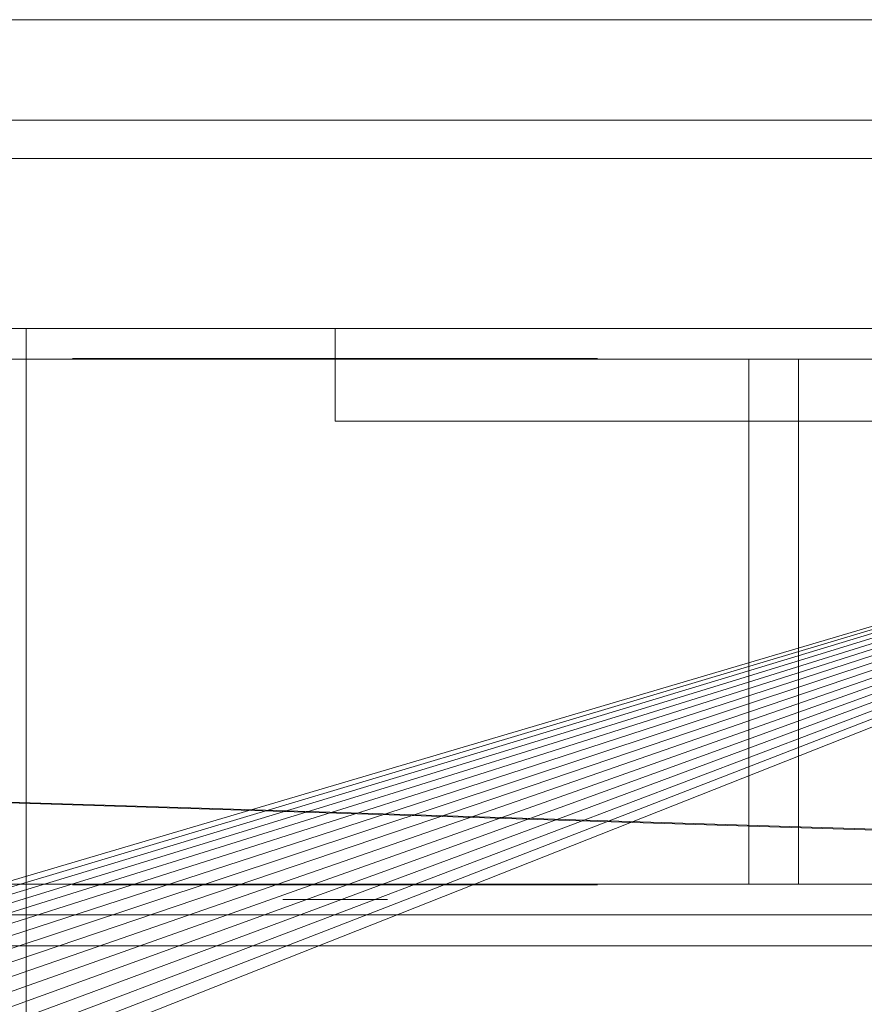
# Model space of a CAD drawing. Header units: millimetres. Extents: x -3490 to 61924, y -72580 to 6847.
# Tile 568 of 656: x 24230 to 24284, y -18254 to -18190. Entities that reach past the tile are written whole.
import ezdxf

# ---------------------------------------------------------------- set-up
doc = ezdxf.new("R2010")
doc.units = ezdxf.units.MM
for name, color, linetype, lineweight in [('superior_briquetadora', 7, 'Continuous', 0), ('superior_C02', 7, 'Continuous', 0), ('superior_C05', 7, 'Continuous', 0)]:
    doc.layers.add(name, color=color, linetype=linetype, lineweight=lineweight)

msp = doc.modelspace()

# ---------------------------------------------------------------- linework, layer by layer
at = {"layer": 'superior_briquetadora'}
for p, q in [((23870.067, -18210), (24350.067, -18210)), ((23870.067, -18210), (25830.067, -18210)), ((24230.067, -18210), (23954.067, -18210)), ((24243.401, -18210), (23954.067, -18210)), ((24052.224, -18298.106), (24350.067, -18210)), ((24054.359, -18298.423), (24350.067, -18210)), ((24350.067, -18210), (24056.454, -18298.947)), ((24350.067, -18210), (24058.487, -18299.675)), ((24350.067, -18210), (24060.438, -18300.598)), ((24350.067, -18210), (24062.29, -18301.708)), ((24350.067, -18210), (24064.024, -18302.994)), ((24350.067, -18210), (24065.624, -18304.444)), ((24350.067, -18210), (24067.074, -18306.043)), ((24350.067, -18210), (24068.36, -18307.777)), ((24350.067, -18210), (24069.47, -18309.629)), ((24350.067, -18210), (24070.393, -18311.581)), ((24350.067, -18210), (24071.12, -18313.614)), ((24350.067, -18210), (24071.645, -18315.708)), ((24350.067, -18210), (24071.962, -18317.844)), ((24350.067, -18210), (24072.067, -18320)), ((24150.067, -18210), (24230.067, -18210)), ((24350.067, -18210), (24150.067, -18210)), ((24670.067, -18210), (24230.067, -18210)), ((24230.067, -18210), (24230.067, -18430)), ((25470.067, -18210), (24230.067, -18210)), ((24350.067, -18210), (24230.067, -18210)), ((25470.067, -18210), (24243.401, -18210)), ((25746.067, -18210), (24243.401, -18210))]:
    msp.add_line(p, q, dxfattribs=at)
at = {"layer": 'superior_C02'}
for p, q in [((24524.933, -18250), (23830.921, -18228.298)), ((23832.7, -18228.298), (24526.711, -18250)), ((24634.01, -18250), (15575.415, -18250)), ((15576.913, -18250), (24635.508, -18250))]:
    msp.add_line(p, q, dxfattribs=at)
at = {"layer": 'superior_C05'}
for p, q in [((24230.091, -18190), (24228.049, -18190)), ((24230.646, -18190), (24228.373, -18190)), ((24232.184, -18190), (24230.091, -18190)), ((24232.966, -18190), (24230.646, -18190)), ((24234.321, -18190), (24232.184, -18190)), ((24235.33, -18190), (24232.966, -18190)), ((24236.497, -18190), (24234.321, -18190)), ((24237.73, -18190), (24235.33, -18190)), ((24238.707, -18190), (24236.497, -18190)), ((24240.16, -18190), (24237.73, -18190)), ((24240.945, -18190), (24238.707, -18190)), ((24242.615, -18190), (24240.16, -18190)), ((24243.206, -18190), (24240.945, -18190)), ((24245.089, -18190), (24242.615, -18190)), ((24245.483, -18190), (24243.206, -18190)), ((24247.575, -18190), (24245.089, -18190)), ((24247.773, -18190), (24245.483, -18190)), ((24250.067, -18190), (24247.575, -18190)), ((24250.067, -18190), (24247.773, -18190)), ((24250.067, -18190), (24252.56, -18190)), ((24252.362, -18190), (24250.067, -18190)), ((24254.652, -18190), (24252.362, -18190)), ((24252.56, -18190), (24255.046, -18190)), ((24256.929, -18190), (24254.652, -18190)), ((24255.046, -18190), (24257.52, -18190)), ((24259.19, -18190), (24256.929, -18190)), ((24257.52, -18190), (24259.975, -18190)), ((24261.428, -18190), (24259.19, -18190)), ((24259.975, -18190), (24262.405, -18190)), ((24263.638, -18190), (24261.428, -18190)), ((24262.405, -18190), (24264.805, -18190)), ((24265.814, -18190), (24263.638, -18190)), ((24264.805, -18190), (24267.168, -18190)), ((24267.951, -18190), (24265.814, -18190)), ((24267.168, -18190), (24269.489, -18190)), ((24270.043, -18190), (24267.951, -18190)), ((24269.489, -18190), (24271.762, -18190)), ((24272.086, -18190), (24270.043, -18190)), ((24271.762, -18190), (24273.98, -18190)), ((24274.074, -18190), (24272.086, -18190)), ((24273.98, -18190), (24276.139, -18190)), ((24276.003, -18190), (24274.074, -18190)), ((24277.867, -18190), (24276.003, -18190)), ((24276.139, -18190), (24278.233, -18190)), ((24279.661, -18190), (24277.867, -18190)), ((24278.233, -18190), (24280.258, -18190)), ((24281.383, -18190), (24279.661, -18190)), ((24280.258, -18190), (24282.207, -18190)), ((24283.026, -18190), (24281.383, -18190)), ((24282.207, -18190), (24284.076, -18190)), ((24284.587, -18190), (24283.026, -18190)), ((24284.076, -18190), (24285.861, -18190)), ((24135.067, -18196.5), (24365.067, -18196.5)), ((24160.067, -18199), (24340.067, -18199)), ((24180.067, -18210), (24320.067, -18210)), ((24250.067, -18216), (24250.067, -18210)), ((24250.067, -18210), (24325.067, -18210)), ((24228.164, -18212), (24271.971, -18212)), ((24229.226, -18212), (24230.285, -18212)), ((24230.285, -18212), (24231.39, -18212)), ((24231.39, -18212), (24232.538, -18212)), ((24232.538, -18212), (24233.727, -18212)), ((24233.072, -18212), (24233.111, -18212)), ((24233.115, -18211.95), (24233.073, -18211.95)), ((24233.119, -18212), (24233.074, -18212)), ((24233.111, -18212), (24233.192, -18212)), ((24233.199, -18211.95), (24233.115, -18211.95)), ((24233.206, -18212), (24233.119, -18212)), ((24233.192, -18212), (24233.316, -18212)), ((24233.326, -18211.95), (24233.199, -18211.95)), ((24233.334, -18212), (24233.206, -18212)), ((24233.316, -18212), (24233.48, -18212)), ((24233.494, -18211.95), (24233.326, -18211.95)), ((24233.504, -18212), (24233.334, -18212)), ((24233.48, -18212), (24233.686, -18212)), ((24233.703, -18211.95), (24233.494, -18211.95)), ((24233.715, -18212), (24233.504, -18212)), ((24233.686, -18212), (24233.932, -18212)), ((24233.953, -18211.95), (24233.703, -18211.95)), ((24233.966, -18212), (24233.715, -18212)), ((24233.727, -18212), (24234.953, -18212)), ((24233.932, -18212), (24234.219, -18212)), ((24234.243, -18211.95), (24233.953, -18211.95)), ((24234.258, -18212), (24233.966, -18212)), ((24234.219, -18212), (24234.544, -18212)), ((24234.572, -18211.95), (24234.243, -18211.95)), ((24234.588, -18212), (24234.258, -18212)), ((24234.544, -18212), (24234.908, -18212)), ((24234.94, -18211.95), (24234.572, -18211.95)), ((24234.957, -18212), (24234.588, -18212)), ((24234.908, -18212), (24235.31, -18212)), ((24235.345, -18211.95), (24234.94, -18211.95)), ((24234.953, -18212), (24236.214, -18212)), ((24235.363, -18212), (24234.957, -18212)), ((24235.31, -18212), (24235.748, -18212)), ((24235.787, -18211.95), (24235.345, -18211.95)), ((24235.805, -18212), (24235.363, -18212)), ((24235.748, -18212), (24236.221, -18212)), ((24236.265, -18211.95), (24235.787, -18211.95)), ((24236.283, -18212), (24235.805, -18212)), ((24236.214, -18212), (24237.507, -18212)), ((24236.221, -18212), (24236.729, -18212)), ((24236.776, -18211.95), (24236.265, -18211.95)), ((24236.795, -18212), (24236.283, -18212)), ((24236.729, -18212), (24237.27, -18212)), ((24237.321, -18211.95), (24236.776, -18211.95)), ((24237.34, -18212), (24236.795, -18212)), ((24237.27, -18212), (24237.842, -18212)), ((24237.898, -18211.95), (24237.321, -18211.95)), ((24237.917, -18212), (24237.34, -18212)), ((24237.507, -18212), (24238.828, -18212)), ((24237.602, -18211.95), (24237.571, -18211.95)), ((24237.664, -18211.95), (24237.602, -18211.95)), ((24237.757, -18211.95), (24237.664, -18211.95)), ((24237.881, -18211.95), (24237.757, -18211.95)), ((24237.842, -18212), (24238.445, -18212)), ((24238.035, -18211.95), (24237.881, -18211.95)), ((24238.505, -18211.95), (24237.898, -18211.95)), ((24238.523, -18212), (24237.917, -18212)), ((24238.218, -18211.95), (24238.035, -18211.95)), ((24238.432, -18211.95), (24238.218, -18211.95)), ((24238.674, -18211.95), (24238.432, -18211.95)), ((24238.445, -18212), (24239.077, -18212)), ((24239.14, -18211.95), (24238.505, -18211.95)), ((24239.158, -18212), (24238.523, -18212)), ((24238.944, -18211.95), (24238.674, -18211.95)), ((24238.828, -18212), (24240.176, -18212)), ((24239.242, -18211.95), (24238.944, -18211.95)), ((24239.077, -18212), (24239.736, -18212)), ((24239.803, -18211.95), (24239.14, -18211.95)), ((24239.82, -18212), (24239.158, -18212)), ((24239.567, -18211.95), (24239.242, -18211.95)), ((24239.918, -18211.95), (24239.567, -18211.95)), ((24239.736, -18212), (24240.376, -18212)), ((24240.491, -18211.95), (24239.803, -18211.95)), ((24240.508, -18212), (24239.82, -18212)), ((24240.295, -18211.95), (24239.918, -18211.95)), ((24240.176, -18212), (24241.546, -18212)), ((24240.695, -18211.95), (24240.295, -18211.95)), ((24240.376, -18212), (24241.038, -18212)), ((24241.203, -18211.95), (24240.491, -18211.95)), ((24241.219, -18212), (24240.508, -18212)), ((24241.119, -18211.95), (24240.695, -18211.95)), ((24241.038, -18212), (24241.72, -18212)), ((24241.565, -18211.95), (24241.119, -18211.95)), ((24241.937, -18211.95), (24241.203, -18211.95)), ((24241.952, -18212), (24241.219, -18212)), ((24241.546, -18212), (24242.936, -18212)), ((24242.033, -18211.95), (24241.565, -18211.95)), ((24241.72, -18212), (24242.42, -18212)), ((24242.691, -18211.95), (24241.937, -18211.95)), ((24242.705, -18212), (24241.952, -18212)), ((24242.52, -18211.95), (24242.033, -18211.95)), ((24242.42, -18212), (24243.136, -18212)), ((24243.026, -18211.95), (24242.52, -18211.95)), ((24243.464, -18211.95), (24242.691, -18211.95)), ((24243.477, -18212), (24242.705, -18212)), ((24242.936, -18212), (24244.343, -18212)), ((24243.55, -18211.95), (24243.026, -18211.95)), ((24243.136, -18212), (24243.868, -18212)), ((24244.253, -18211.95), (24243.464, -18211.95)), ((24244.264, -18212), (24243.477, -18212)), ((24244.089, -18211.95), (24243.55, -18211.95)), ((24243.868, -18212), (24244.613, -18212)), ((24244.644, -18211.95), (24244.089, -18211.95)), ((24245.057, -18211.95), (24244.253, -18211.95)), ((24245.066, -18212), (24244.264, -18212)), ((24244.343, -18212), (24245.762, -18212)), ((24244.613, -18212), (24245.37, -18212)), ((24245.212, -18211.95), (24244.644, -18211.95)), ((24245.873, -18211.95), (24245.057, -18211.95)), ((24245.881, -18212), (24245.066, -18212)), ((24245.792, -18211.95), (24245.212, -18211.95)), ((24245.37, -18212), (24246.137, -18212)), ((24245.762, -18212), (24247.192, -18212)), ((24246.383, -18211.95), (24245.792, -18211.95)), ((24246.699, -18211.95), (24245.873, -18211.95)), ((24246.706, -18212), (24245.881, -18212)), ((24246.137, -18212), (24246.913, -18212)), ((24246.983, -18211.95), (24246.383, -18211.95)), ((24247.534, -18211.95), (24246.699, -18211.95)), ((24247.539, -18212), (24246.706, -18212)), ((24246.913, -18212), (24247.696, -18212)), ((24247.591, -18211.95), (24246.983, -18211.95)), ((24247.192, -18212), (24248.628, -18212)), ((24248.375, -18211.95), (24247.534, -18211.95)), ((24248.378, -18212), (24247.539, -18212)), ((24248.204, -18211.95), (24247.591, -18211.95)), ((24247.696, -18212), (24248.483, -18212)), ((24248.823, -18211.95), (24248.204, -18211.95)), ((24249.22, -18211.95), (24248.375, -18211.95)), ((24249.222, -18212), (24248.378, -18212)), ((24248.483, -18212), (24249.275, -18212)), ((24248.628, -18212), (24250.067, -18212)), ((24249.444, -18211.95), (24248.823, -18211.95)), ((24250.067, -18211.95), (24249.22, -18211.95)), ((24250.067, -18212), (24249.222, -18212)), ((24250.067, -18212), (24249.275, -18212)), ((24250.067, -18211.95), (24249.444, -18211.95)), ((24250.067, -18211.95), (24250.915, -18211.95)), ((24250.691, -18211.95), (24250.067, -18211.95)), ((24250.913, -18212), (24250.067, -18212)), ((24250.067, -18212), (24250.86, -18212)), ((24250.067, -18212), (24251.507, -18212)), ((24251.312, -18211.95), (24250.691, -18211.95)), ((24250.86, -18212), (24251.652, -18212)), ((24251.757, -18212), (24250.913, -18212)), ((24250.915, -18211.95), (24251.76, -18211.95)), ((24251.931, -18211.95), (24251.312, -18211.95)), ((24251.507, -18212), (24252.943, -18212)), ((24251.652, -18212), (24252.439, -18212)), ((24252.596, -18212), (24251.757, -18212)), ((24251.76, -18211.95), (24252.601, -18211.95)), ((24252.544, -18211.95), (24251.931, -18211.95)), ((24252.439, -18212), (24253.222, -18212)), ((24253.152, -18211.95), (24252.544, -18211.95)), ((24253.429, -18212), (24252.596, -18212)), ((24252.601, -18211.95), (24253.436, -18211.95)), ((24252.943, -18212), (24254.373, -18212)), ((24253.752, -18211.95), (24253.152, -18211.95)), ((24253.222, -18212), (24253.998, -18212)), ((24254.254, -18212), (24253.429, -18212)), ((24253.436, -18211.95), (24254.262, -18211.95)), ((24254.343, -18211.95), (24253.752, -18211.95)), ((24253.998, -18212), (24254.765, -18212)), ((24255.069, -18212), (24254.254, -18212)), ((24254.262, -18211.95), (24255.078, -18211.95)), ((24254.923, -18211.95), (24254.343, -18211.95)), ((24254.373, -18212), (24255.792, -18212)), ((24254.765, -18212), (24255.522, -18212)), ((24255.491, -18211.95), (24254.923, -18211.95)), ((24255.871, -18212), (24255.069, -18212)), ((24255.078, -18211.95), (24255.882, -18211.95)), ((24256.046, -18211.95), (24255.491, -18211.95)), ((24255.522, -18212), (24256.267, -18212)), ((24255.792, -18212), (24257.199, -18212)), ((24256.658, -18212), (24255.871, -18212)), ((24255.882, -18211.95), (24256.671, -18211.95)), ((24256.585, -18211.95), (24256.046, -18211.95)), ((24256.267, -18212), (24256.999, -18212)), ((24257.109, -18211.95), (24256.585, -18211.95)), ((24257.43, -18212), (24256.658, -18212)), ((24256.671, -18211.95), (24257.444, -18211.95)), ((24256.999, -18212), (24257.715, -18212)), ((24257.615, -18211.95), (24257.109, -18211.95)), ((24257.199, -18212), (24258.589, -18212)), ((24258.183, -18212), (24257.43, -18212)), ((24257.444, -18211.95), (24258.198, -18211.95)), ((24258.102, -18211.95), (24257.615, -18211.95)), ((24257.715, -18212), (24258.415, -18212)), ((24258.57, -18211.95), (24258.102, -18211.95)), ((24258.916, -18212), (24258.183, -18212)), ((24258.198, -18211.95), (24258.932, -18211.95)), ((24258.415, -18212), (24259.097, -18212)), ((24259.016, -18211.95), (24258.57, -18211.95)), ((24258.589, -18212), (24259.959, -18212)), ((24259.627, -18212), (24258.916, -18212)), ((24258.932, -18211.95), (24259.644, -18211.95)), ((24259.44, -18211.95), (24259.016, -18211.95)), ((24259.097, -18212), (24259.759, -18212)), ((24259.84, -18211.95), (24259.44, -18211.95)), ((24260.315, -18212), (24259.627, -18212)), ((24259.644, -18211.95), (24260.332, -18211.95)), ((24260.399, -18212), (24259.759, -18212)), ((24260.217, -18211.95), (24259.84, -18211.95)), ((24259.959, -18212), (24261.307, -18212)), ((24260.568, -18211.95), (24260.217, -18211.95)), ((24260.977, -18212), (24260.315, -18212)), ((24260.332, -18211.95), (24260.995, -18211.95)), ((24260.399, -18212), (24261.058, -18212)), ((24260.893, -18211.95), (24260.568, -18211.95)), ((24261.191, -18211.95), (24260.893, -18211.95)), ((24261.612, -18212), (24260.977, -18212)), ((24260.995, -18211.95), (24261.63, -18211.95)), ((24261.058, -18212), (24261.69, -18212)), ((24261.461, -18211.95), (24261.191, -18211.95)), ((24261.307, -18212), (24262.628, -18212)), ((24261.703, -18211.95), (24261.461, -18211.95)), ((24262.218, -18212), (24261.612, -18212)), ((24261.63, -18211.95), (24262.237, -18211.95)), ((24261.69, -18212), (24262.293, -18212)), ((24261.917, -18211.95), (24261.703, -18211.95)), ((24262.1, -18211.95), (24261.917, -18211.95)), ((24262.254, -18211.95), (24262.1, -18211.95)), ((24262.795, -18212), (24262.218, -18212)), ((24262.237, -18211.95), (24262.814, -18211.95)), ((24262.378, -18211.95), (24262.254, -18211.95)), ((24262.293, -18212), (24262.865, -18212)), ((24262.47, -18211.95), (24262.378, -18211.95)), ((24262.533, -18211.95), (24262.47, -18211.95)), ((24262.564, -18211.95), (24262.533, -18211.95)), ((24262.628, -18212), (24263.921, -18212)), ((24263.34, -18212), (24262.795, -18212)), ((24262.814, -18211.95), (24263.359, -18211.95)), ((24262.865, -18212), (24263.406, -18212)), ((24263.852, -18212), (24263.34, -18212)), ((24263.359, -18211.95), (24263.87, -18211.95)), ((24263.406, -18212), (24263.914, -18212)), ((24264.33, -18212), (24263.852, -18212)), ((24263.87, -18211.95), (24264.348, -18211.95)), ((24263.914, -18212), (24264.387, -18212)), ((24263.921, -18212), (24265.182, -18212)), ((24264.772, -18212), (24264.33, -18212)), ((24264.348, -18211.95), (24264.79, -18211.95)), ((24264.387, -18212), (24264.825, -18212)), ((24265.178, -18212), (24264.772, -18212)), ((24264.79, -18211.95), (24265.195, -18211.95)), ((24264.825, -18212), (24265.227, -18212)), ((24265.547, -18212), (24265.178, -18212)), ((24265.182, -18212), (24266.408, -18212)), ((24265.195, -18211.95), (24265.563, -18211.95)), ((24265.227, -18212), (24265.591, -18212)), ((24265.877, -18212), (24265.547, -18212)), ((24265.563, -18211.95), (24265.892, -18211.95)), ((24265.591, -18212), (24265.916, -18212)), ((24266.169, -18212), (24265.877, -18212)), ((24265.892, -18211.95), (24266.182, -18211.95)), ((24265.916, -18212), (24266.203, -18212)), ((24266.42, -18212), (24266.169, -18212)), ((24266.182, -18211.95), (24266.432, -18211.95)), ((24266.203, -18212), (24266.449, -18212)), ((24266.408, -18212), (24267.596, -18212)), ((24266.631, -18212), (24266.42, -18212)), ((24266.432, -18211.95), (24266.641, -18211.95)), ((24266.449, -18212), (24266.655, -18212)), ((24266.801, -18212), (24266.631, -18212)), ((24266.641, -18211.95), (24266.809, -18211.95)), ((24266.655, -18212), (24266.819, -18212)), ((24266.929, -18212), (24266.801, -18212)), ((24266.809, -18211.95), (24266.936, -18211.95)), ((24266.819, -18212), (24266.943, -18212)), ((24267.016, -18212), (24266.929, -18212)), ((24266.936, -18211.95), (24267.02, -18211.95)), ((24266.943, -18212), (24267.024, -18212)), ((24267.02, -18211.95), (24267.062, -18211.95)), ((24267.024, -18212), (24267.063, -18212)), ((24267.596, -18212), (24268.745, -18212)), ((24268.745, -18212), (24269.849, -18212)), ((24269.849, -18212), (24270.909, -18212)), ((24270.909, -18212), (24271.92, -18212)), ((24271.92, -18212), (24272.881, -18212)), ((24271.971, -18212), (24292.067, -18212)), ((24272.881, -18212), (24273.79, -18212)), ((24273.79, -18212), (24274.644, -18212)), ((24274.644, -18212), (24275.441, -18212)), ((24275.441, -18212), (24276.18, -18212)), ((24276.858, -18212), (24276.18, -18212)), ((24280.067, -18212), (24276.858, -18212)), ((24276.858, -18246), (24276.858, -18212)), ((24292.067, -18212), (24280.067, -18212)), ((24280.067, -18246), (24280.067, -18212)), ((24250.067, -18216), (24325.067, -18216)), ((24228.164, -18246), (24271.971, -18246)), ((24229.226, -18246), (24230.285, -18246)), ((24230.285, -18246), (24231.39, -18246)), ((24231.39, -18246), (24232.538, -18246)), ((24232.538, -18246), (24233.727, -18246)), ((24233.072, -18246), (24233.111, -18246)), ((24233.115, -18246.05), (24233.073, -18246.05)), ((24233.119, -18246), (24233.074, -18246)), ((24233.111, -18246), (24233.192, -18246)), ((24233.199, -18246.05), (24233.115, -18246.05)), ((24233.206, -18246), (24233.119, -18246)), ((24233.192, -18246), (24233.316, -18246)), ((24233.326, -18246.05), (24233.199, -18246.05)), ((24233.334, -18246), (24233.206, -18246)), ((24233.316, -18246), (24233.48, -18246)), ((24233.494, -18246.05), (24233.326, -18246.05)), ((24233.504, -18246), (24233.334, -18246)), ((24233.48, -18246), (24233.686, -18246)), ((24233.703, -18246.05), (24233.494, -18246.05)), ((24233.715, -18246), (24233.504, -18246)), ((24233.686, -18246), (24233.932, -18246)), ((24233.953, -18246.05), (24233.703, -18246.05)), ((24233.966, -18246), (24233.715, -18246)), ((24233.727, -18246), (24234.953, -18246)), ((24233.932, -18246), (24234.219, -18246)), ((24234.243, -18246.05), (24233.953, -18246.05)), ((24234.258, -18246), (24233.966, -18246)), ((24234.219, -18246), (24234.544, -18246)), ((24234.572, -18246.05), (24234.243, -18246.05)), ((24234.588, -18246), (24234.258, -18246)), ((24234.544, -18246), (24234.908, -18246)), ((24234.94, -18246.05), (24234.572, -18246.05)), ((24234.957, -18246), (24234.588, -18246)), ((24234.908, -18246), (24235.31, -18246)), ((24235.345, -18246.05), (24234.94, -18246.05)), ((24234.953, -18246), (24236.214, -18246)), ((24235.363, -18246), (24234.957, -18246)), ((24235.31, -18246), (24235.748, -18246)), ((24235.787, -18246.05), (24235.345, -18246.05)), ((24235.805, -18246), (24235.363, -18246)), ((24235.748, -18246), (24236.221, -18246)), ((24236.265, -18246.05), (24235.787, -18246.05)), ((24236.283, -18246), (24235.805, -18246)), ((24236.214, -18246), (24237.507, -18246)), ((24236.221, -18246), (24236.729, -18246)), ((24236.776, -18246.05), (24236.265, -18246.05)), ((24236.795, -18246), (24236.283, -18246)), ((24236.729, -18246), (24237.27, -18246)), ((24237.321, -18246.05), (24236.776, -18246.05)), ((24237.34, -18246), (24236.795, -18246)), ((24237.27, -18246), (24237.842, -18246)), ((24237.898, -18246.05), (24237.321, -18246.05)), ((24237.917, -18246), (24237.34, -18246)), ((24237.507, -18246), (24238.828, -18246)), ((24237.602, -18246.05), (24237.571, -18246.05)), ((24237.664, -18246.05), (24237.602, -18246.05)), ((24237.757, -18246.05), (24237.664, -18246.05)), ((24237.881, -18246.05), (24237.757, -18246.05)), ((24237.842, -18246), (24238.445, -18246)), ((24238.035, -18246.05), (24237.881, -18246.05)), ((24238.505, -18246.05), (24237.898, -18246.05)), ((24238.523, -18246), (24237.917, -18246)), ((24238.218, -18246.05), (24238.035, -18246.05)), ((24238.432, -18246.05), (24238.218, -18246.05)), ((24238.674, -18246.05), (24238.432, -18246.05)), ((24238.445, -18246), (24239.077, -18246)), ((24239.14, -18246.05), (24238.505, -18246.05)), ((24239.158, -18246), (24238.523, -18246)), ((24238.944, -18246.05), (24238.674, -18246.05)), ((24238.828, -18246), (24240.176, -18246)), ((24239.242, -18246.05), (24238.944, -18246.05)), ((24239.077, -18246), (24239.736, -18246)), ((24239.803, -18246.05), (24239.14, -18246.05)), ((24239.82, -18246), (24239.158, -18246)), ((24239.567, -18246.05), (24239.242, -18246.05)), ((24239.918, -18246.05), (24239.567, -18246.05)), ((24239.736, -18246), (24240.376, -18246)), ((24240.491, -18246.05), (24239.803, -18246.05)), ((24240.508, -18246), (24239.82, -18246)), ((24240.295, -18246.05), (24239.918, -18246.05)), ((24240.176, -18246), (24241.546, -18246)), ((24240.695, -18246.05), (24240.295, -18246.05)), ((24240.376, -18246), (24241.038, -18246)), ((24241.203, -18246.05), (24240.491, -18246.05)), ((24241.219, -18246), (24240.508, -18246)), ((24241.119, -18246.05), (24240.695, -18246.05)), ((24241.038, -18246), (24241.72, -18246)), ((24241.565, -18246.05), (24241.119, -18246.05)), ((24241.937, -18246.05), (24241.203, -18246.05)), ((24241.952, -18246), (24241.219, -18246)), ((24241.546, -18246), (24242.936, -18246)), ((24242.033, -18246.05), (24241.565, -18246.05)), ((24241.72, -18246), (24242.42, -18246)), ((24242.691, -18246.05), (24241.937, -18246.05)), ((24242.705, -18246), (24241.952, -18246)), ((24242.52, -18246.05), (24242.033, -18246.05)), ((24242.42, -18246), (24243.136, -18246)), ((24243.026, -18246.05), (24242.52, -18246.05)), ((24243.464, -18246.05), (24242.691, -18246.05)), ((24243.477, -18246), (24242.705, -18246)), ((24242.936, -18246), (24244.343, -18246)), ((24243.55, -18246.05), (24243.026, -18246.05)), ((24243.136, -18246), (24243.868, -18246)), ((24244.253, -18246.05), (24243.464, -18246.05)), ((24244.264, -18246), (24243.477, -18246)), ((24244.089, -18246.05), (24243.55, -18246.05)), ((24243.868, -18246), (24244.613, -18246)), ((24244.644, -18246.05), (24244.089, -18246.05)), ((24245.057, -18246.05), (24244.253, -18246.05)), ((24245.066, -18246), (24244.264, -18246)), ((24244.343, -18246), (24245.762, -18246)), ((24244.613, -18246), (24245.37, -18246)), ((24245.212, -18246.05), (24244.644, -18246.05)), ((24245.873, -18246.05), (24245.057, -18246.05)), ((24245.881, -18246), (24245.066, -18246)), ((24245.792, -18246.05), (24245.212, -18246.05)), ((24245.37, -18246), (24246.137, -18246)), ((24245.762, -18246), (24247.192, -18246)), ((24246.383, -18246.05), (24245.792, -18246.05)), ((24246.699, -18246.05), (24245.873, -18246.05)), ((24246.706, -18246), (24245.881, -18246)), ((24246.137, -18246), (24246.913, -18246)), ((24246.983, -18246.05), (24246.383, -18246.05)), ((24247.534, -18246.05), (24246.699, -18246.05)), ((24247.539, -18246), (24246.706, -18246)), ((24246.913, -18246), (24247.696, -18246)), ((24247.591, -18246.05), (24246.983, -18246.05)), ((24247.192, -18246), (24248.628, -18246)), ((24248.375, -18246.05), (24247.534, -18246.05)), ((24248.378, -18246), (24247.539, -18246)), ((24248.204, -18246.05), (24247.591, -18246.05)), ((24247.696, -18246), (24248.483, -18246)), ((24248.823, -18246.05), (24248.204, -18246.05)), ((24249.22, -18246.05), (24248.375, -18246.05)), ((24249.222, -18246), (24248.378, -18246)), ((24248.483, -18246), (24249.275, -18246)), ((24248.628, -18246), (24250.067, -18246)), ((24249.444, -18246.05), (24248.823, -18246.05)), ((24250.067, -18246.05), (24249.22, -18246.05)), ((24250.067, -18246), (24249.222, -18246)), ((24250.067, -18246), (24249.275, -18246)), ((24250.067, -18246.05), (24249.444, -18246.05)), ((24250.913, -18246), (24250.067, -18246)), ((24250.067, -18246), (24250.86, -18246)), ((24250.067, -18246), (24251.507, -18246)), ((24250.067, -18246.05), (24250.915, -18246.05)), ((24250.691, -18246.05), (24250.067, -18246.05)), ((24251.312, -18246.05), (24250.691, -18246.05)), ((24250.86, -18246), (24251.652, -18246)), ((24251.757, -18246), (24250.913, -18246)), ((24250.915, -18246.05), (24251.76, -18246.05)), ((24251.931, -18246.05), (24251.312, -18246.05)), ((24251.507, -18246), (24252.943, -18246)), ((24251.652, -18246), (24252.439, -18246)), ((24252.596, -18246), (24251.757, -18246)), ((24251.76, -18246.05), (24252.601, -18246.05)), ((24252.544, -18246.05), (24251.931, -18246.05)), ((24252.439, -18246), (24253.222, -18246)), ((24253.152, -18246.05), (24252.544, -18246.05)), ((24253.429, -18246), (24252.596, -18246)), ((24252.601, -18246.05), (24253.436, -18246.05)), ((24252.943, -18246), (24254.373, -18246)), ((24253.752, -18246.05), (24253.152, -18246.05)), ((24253.222, -18246), (24253.998, -18246)), ((24254.254, -18246), (24253.429, -18246)), ((24253.436, -18246.05), (24254.262, -18246.05)), ((24254.343, -18246.05), (24253.752, -18246.05)), ((24253.998, -18246), (24254.765, -18246)), ((24255.069, -18246), (24254.254, -18246)), ((24254.262, -18246.05), (24255.078, -18246.05)), ((24254.923, -18246.05), (24254.343, -18246.05)), ((24254.373, -18246), (24255.792, -18246)), ((24254.765, -18246), (24255.522, -18246)), ((24255.491, -18246.05), (24254.923, -18246.05)), ((24255.871, -18246), (24255.069, -18246)), ((24255.078, -18246.05), (24255.882, -18246.05)), ((24256.046, -18246.05), (24255.491, -18246.05)), ((24255.522, -18246), (24256.267, -18246)), ((24255.792, -18246), (24257.199, -18246)), ((24256.658, -18246), (24255.871, -18246)), ((24255.882, -18246.05), (24256.671, -18246.05)), ((24256.585, -18246.05), (24256.046, -18246.05)), ((24256.267, -18246), (24256.999, -18246)), ((24257.109, -18246.05), (24256.585, -18246.05)), ((24257.43, -18246), (24256.658, -18246)), ((24256.671, -18246.05), (24257.444, -18246.05)), ((24256.999, -18246), (24257.715, -18246)), ((24257.615, -18246.05), (24257.109, -18246.05)), ((24257.199, -18246), (24258.589, -18246)), ((24258.183, -18246), (24257.43, -18246)), ((24257.444, -18246.05), (24258.198, -18246.05)), ((24258.102, -18246.05), (24257.615, -18246.05)), ((24257.715, -18246), (24258.415, -18246)), ((24258.57, -18246.05), (24258.102, -18246.05)), ((24258.916, -18246), (24258.183, -18246)), ((24258.198, -18246.05), (24258.932, -18246.05)), ((24258.415, -18246), (24259.097, -18246)), ((24259.016, -18246.05), (24258.57, -18246.05)), ((24258.589, -18246), (24259.959, -18246)), ((24259.627, -18246), (24258.916, -18246)), ((24258.932, -18246.05), (24259.644, -18246.05)), ((24259.44, -18246.05), (24259.016, -18246.05)), ((24259.097, -18246), (24259.759, -18246)), ((24259.84, -18246.05), (24259.44, -18246.05)), ((24260.315, -18246), (24259.627, -18246)), ((24259.644, -18246.05), (24260.332, -18246.05)), ((24260.399, -18246), (24259.759, -18246)), ((24260.217, -18246.05), (24259.84, -18246.05)), ((24259.959, -18246), (24261.307, -18246)), ((24260.568, -18246.05), (24260.217, -18246.05)), ((24260.977, -18246), (24260.315, -18246)), ((24260.332, -18246.05), (24260.995, -18246.05)), ((24260.399, -18246), (24261.058, -18246)), ((24260.893, -18246.05), (24260.568, -18246.05)), ((24261.191, -18246.05), (24260.893, -18246.05)), ((24261.612, -18246), (24260.977, -18246)), ((24260.995, -18246.05), (24261.63, -18246.05)), ((24261.058, -18246), (24261.69, -18246)), ((24261.461, -18246.05), (24261.191, -18246.05)), ((24261.307, -18246), (24262.628, -18246)), ((24261.703, -18246.05), (24261.461, -18246.05)), ((24262.218, -18246), (24261.612, -18246)), ((24261.63, -18246.05), (24262.237, -18246.05)), ((24261.69, -18246), (24262.293, -18246)), ((24261.917, -18246.05), (24261.703, -18246.05)), ((24262.1, -18246.05), (24261.917, -18246.05)), ((24262.254, -18246.05), (24262.1, -18246.05)), ((24262.795, -18246), (24262.218, -18246)), ((24262.237, -18246.05), (24262.814, -18246.05)), ((24262.378, -18246.05), (24262.254, -18246.05)), ((24262.293, -18246), (24262.865, -18246)), ((24262.47, -18246.05), (24262.378, -18246.05)), ((24262.533, -18246.05), (24262.47, -18246.05)), ((24262.564, -18246.05), (24262.533, -18246.05)), ((24262.628, -18246), (24263.921, -18246)), ((24263.34, -18246), (24262.795, -18246)), ((24262.814, -18246.05), (24263.359, -18246.05)), ((24262.865, -18246), (24263.406, -18246)), ((24263.852, -18246), (24263.34, -18246)), ((24263.359, -18246.05), (24263.87, -18246.05)), ((24263.406, -18246), (24263.914, -18246)), ((24264.33, -18246), (24263.852, -18246)), ((24263.87, -18246.05), (24264.348, -18246.05)), ((24263.914, -18246), (24264.387, -18246)), ((24263.921, -18246), (24265.182, -18246)), ((24264.772, -18246), (24264.33, -18246)), ((24264.348, -18246.05), (24264.79, -18246.05)), ((24264.387, -18246), (24264.825, -18246)), ((24265.178, -18246), (24264.772, -18246)), ((24264.79, -18246.05), (24265.195, -18246.05)), ((24264.825, -18246), (24265.227, -18246)), ((24265.547, -18246), (24265.178, -18246)), ((24265.182, -18246), (24266.408, -18246)), ((24265.195, -18246.05), (24265.563, -18246.05)), ((24265.227, -18246), (24265.591, -18246)), ((24265.877, -18246), (24265.547, -18246)), ((24265.563, -18246.05), (24265.892, -18246.05)), ((24265.591, -18246), (24265.916, -18246)), ((24266.169, -18246), (24265.877, -18246)), ((24265.892, -18246.05), (24266.182, -18246.05)), ((24265.916, -18246), (24266.203, -18246)), ((24266.42, -18246), (24266.169, -18246)), ((24266.182, -18246.05), (24266.432, -18246.05)), ((24266.203, -18246), (24266.449, -18246)), ((24266.408, -18246), (24267.596, -18246)), ((24266.631, -18246), (24266.42, -18246)), ((24266.432, -18246.05), (24266.641, -18246.05)), ((24266.449, -18246), (24266.655, -18246)), ((24266.801, -18246), (24266.631, -18246)), ((24266.641, -18246.05), (24266.809, -18246.05)), ((24266.655, -18246), (24266.819, -18246)), ((24266.929, -18246), (24266.801, -18246)), ((24266.809, -18246.05), (24266.936, -18246.05)), ((24266.819, -18246), (24266.943, -18246)), ((24267.016, -18246), (24266.929, -18246)), ((24266.936, -18246.05), (24267.02, -18246.05)), ((24266.943, -18246), (24267.024, -18246)), ((24267.02, -18246.05), (24267.062, -18246.05)), ((24267.024, -18246), (24267.063, -18246)), ((24267.596, -18246), (24268.745, -18246)), ((24268.745, -18246), (24269.849, -18246)), ((24269.849, -18246), (24270.909, -18246)), ((24270.909, -18246), (24271.92, -18246)), ((24271.92, -18246), (24272.881, -18246)), ((24292.067, -18246), (24271.971, -18246)), ((24272.881, -18246), (24273.79, -18246)), ((24273.79, -18246), (24274.644, -18246)), ((24274.644, -18246), (24275.441, -18246)), ((24275.441, -18246), (24276.18, -18246)), ((24276.858, -18246), (24276.18, -18246)), ((24276.858, -18246), (24280.067, -18246)), ((24292.067, -18246), (24280.067, -18246)), ((24246.694, -18247), (24246.677, -18247)), ((24246.719, -18247), (24246.694, -18247)), ((24246.753, -18247), (24246.719, -18247)), ((24246.795, -18247), (24246.753, -18247)), ((24246.845, -18247), (24246.795, -18247)), ((24246.903, -18247), (24246.845, -18247)), ((24246.968, -18247), (24246.903, -18247)), ((24247.042, -18247), (24246.968, -18247)), ((24247.123, -18247), (24247.042, -18247)), ((24247.211, -18247), (24247.123, -18247)), ((24247.307, -18247), (24247.211, -18247)), ((24247.409, -18247), (24247.307, -18247)), ((24247.518, -18247), (24247.409, -18247)), ((24247.634, -18247), (24247.518, -18247)), ((24247.755, -18247), (24247.634, -18247)), ((24247.882, -18247), (24247.755, -18247)), ((24248.015, -18247), (24247.882, -18247)), ((24248.152, -18247), (24248.015, -18247)), ((24248.295, -18247), (24248.152, -18247)), ((24248.441, -18247), (24248.295, -18247)), ((24248.592, -18247), (24248.441, -18247)), ((24248.747, -18247), (24248.592, -18247)), ((24248.905, -18247), (24248.747, -18247)), ((24249.065, -18247), (24248.905, -18247)), ((24249.229, -18247), (24249.065, -18247)), ((24249.394, -18247), (24249.229, -18247)), ((24249.561, -18247), (24249.394, -18247)), ((24249.729, -18247), (24249.561, -18247)), ((24249.898, -18247), (24249.729, -18247)), ((24250.067, -18247), (24249.898, -18247)), ((24250.067, -18247), (24250.237, -18247)), ((24250.237, -18247), (24250.406, -18247)), ((24250.406, -18247), (24250.574, -18247)), ((24250.574, -18247), (24250.741, -18247)), ((24250.741, -18247), (24250.906, -18247)), ((24250.906, -18247), (24251.07, -18247)), ((24251.07, -18247), (24251.23, -18247)), ((24251.23, -18247), (24251.388, -18247)), ((24251.388, -18247), (24251.543, -18247)), ((24251.543, -18247), (24251.694, -18247)), ((24251.694, -18247), (24251.84, -18247)), ((24251.84, -18247), (24251.983, -18247)), ((24251.983, -18247), (24252.12, -18247)), ((24252.12, -18247), (24252.253, -18247)), ((24252.253, -18247), (24252.38, -18247)), ((24252.38, -18247), (24252.501, -18247)), ((24252.501, -18247), (24252.617, -18247)), ((24252.617, -18247), (24252.726, -18247)), ((24252.726, -18247), (24252.828, -18247)), ((24252.828, -18247), (24252.924, -18247)), ((24252.924, -18247), (24253.012, -18247)), ((24253.012, -18247), (24253.093, -18247)), ((24253.093, -18247), (24253.167, -18247)), ((24253.167, -18247), (24253.232, -18247)), ((24253.232, -18247), (24253.29, -18247)), ((24253.29, -18247), (24253.34, -18247)), ((24253.34, -18247), (24253.382, -18247)), ((24253.382, -18247), (24253.416, -18247)), ((24253.416, -18247), (24253.441, -18247)), ((24253.441, -18247), (24253.458, -18247)), ((24180.067, -18248), (24320.067, -18248))]:
    msp.add_line(p, q, dxfattribs=at)

doc.saveas('drawing.dxf')
